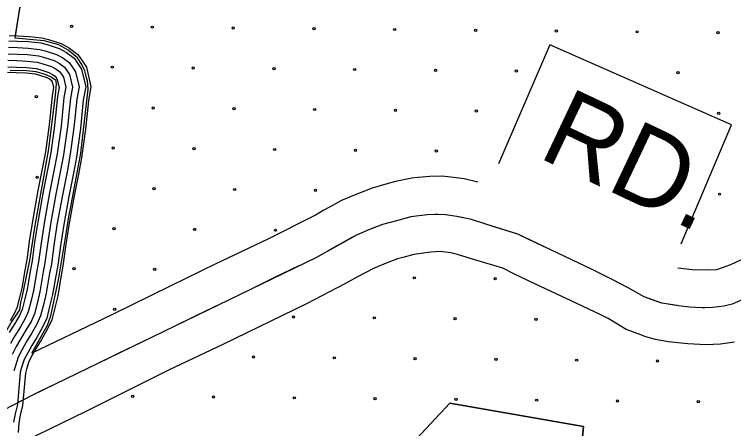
# Model space of a CAD drawing. Extents: x 1788175 to 1969470, y 584502 to 738744.
# Drawn here: x 1858857 to 1862280, y 640716 to 642689 of the extents above; entities that cross this region are included whole.
import ezdxf

# ---------------------------------------------------------------- set-up
doc = ezdxf.new("R2010")
doc.units = 0
for name, color, linetype in [('DESIGN - EROSION CONTROL - Devices', 7, 'Continuous'), ('DESIGN - ROW - Right-of-Way and Easement Labels', 7, 'Continuous'), ('DESIGN - SCRATCH - User 1', 7, 'Continuous'), ('DESIGN - SHEET - Corner Text', 7, 'Continuous'), ('SURVEY - DRAINAGE - Bridges', 7, 'Continuous'), ('SURVEY - TRANSPORTATION - Roads', 7, 'Continuous')]:
    doc.layers.add(name, color=color, linetype=linetype)

msp = doc.modelspace()

# ---------------------------------------------------------------- linework, layer by layer
at = {"layer": 'DESIGN - EROSION CONTROL - Devices'}
for centre in [(1859129.2, 642631.5), (1859513.8, 642627.8), (1859898.3, 642624), (1860282.9, 642620.3), (1860667.4, 642616.6), (1861052, 642612.8), (1861436.5, 642609.1), (1861821.1, 642605.4), (1862205.6, 642601.6), (1859323.4, 642437.4), (1859707.9, 642433.6), (1860092.5, 642429.9), (1860477, 642426.2), (1860861.6, 642422.4), (1861246.1, 642418.7), (1862015.2, 642411.2), (1858961.6, 642297.2), (1859517.5, 642243.2), (1859902.1, 642239.5), (1860286.6, 642235.8), (1860671.2, 642232), (1861055.7, 642228.3), (1862209.4, 642217.1), (1859327.1, 642052.8), (1859711.7, 642049.1), (1860096.2, 642045.3), (1860480.8, 642041.6), (1860865.3, 642037.9), (1858965.4, 641912.7), (1859521.2, 641858.7), (1859905.8, 641854.9), (1860290.4, 641851.2), (1862213.1, 641832.5), (1859330.8, 641668.3), (1859715.4, 641664.5), (1860099.9, 641660.8), (1859140.4, 641477.8), (1859525, 641474.1), (1860760.5, 641433.9), (1861145.1, 641430.2), (1859334.6, 641283.7), (1860185.6, 641247.3), (1860570.1, 641243.5), (1860954.7, 641239.8), (1861339.2, 641236.1), (1859995.2, 641056.9), (1860379.7, 641053.1), (1860764.3, 641049.4), (1861148.8, 641045.7), (1861533.4, 641041.9), (1861917.9, 641038.2), (1859420.2, 640870.2), (1859804.8, 640866.5), (1860189.3, 640862.7), (1860573.9, 640859), (1860958.4, 640855.3), (1861343, 640851.5), (1861727.5, 640847.8), (1862112.1, 640844)]:
    msp.add_circle(centre, 5.28, dxfattribs=at)
at = {"layer": 'DESIGN - SCRATCH - User 1'}
for points in [[(1858860.4, 642574.7), (1858948.5, 643124.4), (1861186.6, 642868.1), (1861367.5, 643750.5), (1861849.1, 643760.2), (1861814.7, 643366), (1862813.7, 643195.3), (1862705.6, 641993.2), (1863747.9, 641904.4), (1863773.6, 642104.1), (1864163.3, 642141.8), (1864411.1, 642129.7), (1864507, 642115.6), (1864688.8, 642067.5), (1864776.7, 642045.4), (1864986.5, 642027.2), (1865252.4, 642095.1), (1865418.2, 642095), (1865670, 642066.8), (1866623, 641886.1), (1867817.6, 641747.5), (1867775.5, 641452.3), (1869221.6, 641289.6), (1869343, 641265.8)], [(1858940.4, 641075.1), (1859014.4, 641208.5), (1859030.6, 641252.7), (1859066.7, 641425.3), (1859089.6, 641558.1), (1859102.8, 641643), (1859117.6, 641733.7), (1859124.2, 641764.7), (1859174, 642028.2), (1859209, 642333.1), (1859205.6, 642372.6), (1859201.1, 642386.1), (1859197.7, 642400.8), (1859193.2, 642420), (1859177.4, 642450.5), (1859157.1, 642482.1), (1859113.1, 642518.2), (1859068, 642543.1), (1858999.2, 642563.4), (1858860.4, 642574.7)], [(1862031.2, 641596.2), (1862270.5, 642163.1), (1861406.1, 642544.3), (1861161.9, 641977.4)], [(1858837.6, 642421.9), (1858902.8, 642423.7), (1858959.2, 642416.6), (1859001.4, 642404.3), (1859031.4, 642391.9), (1859052.5, 642377.8), (1859056.7, 642357.7), (1859050.8, 642303.8), (1859019, 642048.2), (1858996.2, 641914.2), (1858953.9, 641683.2), (1858929.2, 641515.8), (1858894.9, 641348.2), (1858886.8, 641315.9), (1858881.4, 641281.8), (1858865.3, 641257.6), (1858844.7, 641228.4), (1858814.7, 641175.5), (1858768.9, 641076.8), (1858751.3, 641025.7), (1858746.2, 640971.5)], [(1861063.3, 641890.3), (1860998.3, 641905.1), (1860934.7, 641914.2), (1860892.2, 641917.8), (1860834.3, 641917), (1860779, 641911.4), (1860748.7, 641908.7), (1860671.7, 641893), (1860624.6, 641880.2), (1860559.7, 641861.8), (1860486.2, 641833), (1860413.6, 641802.3), (1860356.3, 641770.4), (1860330, 641756.1), (1860289.8, 641733.2), (1860060.3, 641616.1), (1859816.5, 641500), (1859602.1, 641396.4), (1859321.6, 641257.9), (1859165.7, 641183.6), (1858940.4, 641075.1)], [(1861534.6, 641312.3), (1861334.2, 641406.2), (1861237, 641452), (1861182.3, 641480.6), (1861052.7, 641518.6), (1860965.3, 641545), (1860933.7, 641553.7), (1860883.7, 641559.1), (1860839.3, 641556.9), (1860757.9, 641544.4), (1860712.4, 641533), (1860680.3, 641524.6), (1860635, 641507.5), (1860566.1, 641478.9), (1860490.1, 641439.5), (1860429.9, 641405.9), (1860246.8, 641310.7), (1859848.8, 641116.5), (1859594.4, 640996.2), (1859194.4, 640796), (1858965.2, 640684.1), (1858867.2, 640633.8)], [(1862337.5, 641528.7), (1862265.1, 641495.7), (1862199.2, 641472.6), (1862154, 641470.6), (1862082.4, 641471.9), (1862014.6, 641479.9)], [(1862283.7, 641128.2), (1862217, 641118.2), (1862148.1, 641114.9), (1862062.5, 641119.5), (1861969, 641128.5), (1861909, 641139.9), (1861862.5, 641152.4), (1861825.8, 641167.7), (1861768.4, 641187.4), (1861720.3, 641218.4), (1861682.9, 641240.8), (1861648, 641258.3), (1861534.5, 641312.3)], [(1859795.1, 639622.3), (1860930.3, 640837.2), (1861565.6, 640726.8), (1861480.6, 639818.3), (1863039.1, 639589.2), (1862875.9, 638524.8), (1862560.1, 638300.5)]]:
    msp.add_lwpolyline(points, dxfattribs=at)
at = {"layer": 'DESIGN - SHEET - Corner Text'}
for points in [[(1862505.7, 641410.5), (1862273.8, 641308.6), (1862233.8, 641298.6), (1862179.8, 641292.7), (1862129.9, 641290.7), (1862069.9, 641294.7), (1862018, 641300.8), (1861938.1, 641312.8), (1861854.2, 641342.9), (1861778.3, 641387), (1861698.4, 641427.1), (1861604.5, 641475.1), (1861253, 641641.5), (1861101.2, 641689.6), (1861033.3, 641711.6), (1860963.3, 641725.7), (1860909.4, 641733.7), (1860874.6, 641735.8), (1860821.5, 641733.8), (1860743.5, 641723.8), (1860675.6, 641705.9), (1860609.6, 641687.9), (1860547.6, 641663.9), (1860485.6, 641638), (1860291.6, 641530), (1858945.9, 640876.5), (1858758, 640780.6)], [(1860858.8, 641735.2), (1860821.5, 641733.8), (1860743.5, 641723.8), (1860728, 641719.7)], [(1860989.7, 641720.4), (1860963.3, 641725.7), (1860909.4, 641733.7), (1860874.6, 641735.8), (1860858.8, 641735.2)], [(1860584.1, 641678), (1860547.6, 641663.9), (1860485.6, 641638), (1860463.2, 641625.5)], [(1861259.2, 641638.5), (1861253, 641641.5), (1861133.7, 641679.3)], [(1860463.2, 641625.5), (1860347.8, 641561.3)], [(1861378.5, 641582.1), (1861259.2, 641638.5)], [(1861633, 641460.6), (1861604.5, 641475.1), (1861514.1, 641517.9)], [(1860214.6, 641492.6), (1860095.8, 641434.9)], [(1861750.7, 641400.8), (1861698.4, 641427.1), (1861633, 641460.6)], [(1860095.8, 641434.9), (1859977.1, 641377.3)], [(1859842.1, 641311.7), (1859723.4, 641254.1)], [(1862011.5, 641301.8), (1861938.1, 641312.8), (1861883.7, 641332.3)], [(1862142.9, 641291.2), (1862129.9, 641290.7), (1862069.9, 641294.7), (1862018, 641300.8), (1862011.5, 641301.8)], [(1859723.4, 641254.1), (1859604.7, 641196.4)], [(1859469.7, 641130.9), (1859351, 641073.2)], [(1859351, 641073.2), (1859232.2, 641015.6)], [(1859097.3, 640950.1), (1858978.6, 640892.4)], [(1858978.6, 640892.4), (1858945.9, 640876.5), (1858860.7, 640833)]]:
    msp.add_lwpolyline(points, dxfattribs=at)
at = {"layer": 'SURVEY - DRAINAGE - Bridges'}
for points in [[(1858863.2, 642589.8), (1858948.5, 643124.4), (1861186.6, 642868.1), (1861367.5, 643750.5), (1861849.1, 643760.2), (1861814.7, 643366), (1862813.7, 643195.3), (1862705.6, 641993.2), (1863747.9, 641904.4), (1863773.6, 642104.1), (1864163.3, 642141.8), (1864411.1, 642129.7), (1864507, 642115.6), (1864688.8, 642067.5), (1864776.7, 642045.4), (1864986.5, 642027.2), (1865252.4, 642095.1), (1865418.2, 642095), (1865670, 642066.8), (1866623, 641886.1)], [(1862563.1, 638302.4), (1862875.9, 638524.8), (1863039.1, 639589.2), (1861480.6, 639818.3), (1861565.6, 640726.8), (1860930.3, 640837.2), (1859803.6, 639630.9)]]:
    msp.add_lwpolyline(points, dxfattribs=at)
at = {"layer": 'SURVEY - TRANSPORTATION - Roads'}
for points in [[(1858831.6, 642588.1), (1858873.8, 642586.1), (1858926.7, 642583.9), (1858987.5, 642576.9), (1859019.7, 642568.8), (1859079.9, 642549.4), (1859118.7, 642528.5), (1859158.9, 642498.2), (1859181.4, 642466), (1859200.3, 642437.5), (1859221.7, 642344.5), (1859209.5, 642277.1), (1859196.2, 642142.3), (1859176.8, 642004.9), (1859162.3, 641928.5), (1859140.2, 641816.9), (1859116.4, 641684.6), (1859100.6, 641582.5), (1859088.2, 641490.6), (1859079.6, 641447), (1859063.5, 641349.1), (1859050.6, 641297.7), (1859034.7, 641234.3), (1859013.8, 641187.5), (1858986.8, 641140.4), (1858961.1, 641098.8), (1858942.5, 641065.4), (1858926.5, 641035.1), (1858915.2, 640999.6), (1858909.8, 640980.7), (1858895.8, 640826.5), (1858884.8, 640780.7), (1858878, 640743.6), (1858874.7, 640697.4)], [(1858830.6, 642563.4), (1858872.7, 642561.4), (1858924.8, 642559.3), (1858983, 642552.5), (1859012.9, 642545), (1859070.2, 642526.6), (1859105.3, 642507.6), (1859140.9, 642480.9), (1859160.9, 642452.1), (1859177.2, 642427.6), (1859196.5, 642343.9), (1859185, 642280.6), (1859171.6, 642145.2), (1859152.4, 642008.9), (1859138, 641933.2), (1859115.9, 641821.5), (1859092, 641688.7), (1859076.1, 641586), (1859063.8, 641494.7), (1859055.3, 641451.5), (1859039.3, 641354.2), (1859026.6, 641303.7), (1859011.2, 641242.4), (1858991.7, 641198.7), (1858965.6, 641153), (1858939.8, 641111.3), (1858920.8, 641077.2), (1858903.6, 641044.7), (1858891.5, 641006.7), (1858885.4, 640985.2), (1858871.3, 640830.5), (1858860.6, 640785.8), (1858853.5, 640746.7)], [(1858829.3, 642532.4), (1858871.3, 642530.4), (1858922.3, 642528.3), (1858977.5, 642521.9), (1859004.4, 642515.2), (1859058, 642497.9), (1859088.5, 642481.5), (1859118.3, 642459.1), (1859135.3, 642434.7), (1859148.3, 642415.1), (1859164.9, 642343.2), (1859154.2, 642284.9), (1859140.8, 642148.9), (1859121.8, 642014), (1859107.6, 641939.1), (1859085.5, 641827.2), (1859061.4, 641693.8), (1859045.4, 641590.4), (1859033.2, 641499.8), (1859024.8, 641457), (1859008.9, 641360.5), (1858996.5, 641311.2), (1858981.8, 641252.6), (1858964, 641212.7), (1858939, 641168.9), (1858913, 641127), (1858893.5, 641092), (1858874.9, 641056.7), (1858861.9, 641015.7), (1858854.8, 640991)], [(1858826.7, 642470.5), (1858868.6, 642468.5), (1858917.5, 642466.5), (1858966.3, 642460.8), (1858987.3, 642455.5), (1859033.6, 642440.7), (1859055, 642429.1), (1859073.1, 642415.5), (1859084, 642399.8), (1859090.4, 642390.2), (1859101.6, 642341.7), (1859092.8, 642293.5), (1859079.3, 642156.3), (1859060.6, 642024.1), (1859046.7, 641950.9), (1859024.5, 641838.7), (1859000.3, 641704), (1858984.1, 641599.3), (1858972, 641509.9), (1858963.8, 641468), (1858948.1, 641373.1), (1858936.4, 641326.3), (1858923, 641272.9), (1858908.7, 641240.8), (1858885.7, 641200.6), (1858859.6, 641158.4), (1858839, 641121.5)], [(1858828, 642501.5), (1858870, 642499.4), (1858919.9, 642497.4), (1858971.9, 642491.4), (1858995.8, 642485.4), (1859045.8, 642469.3), (1859071.7, 642455.3), (1859095.7, 642437.3), (1859109.7, 642417.3), (1859119.3, 642402.7), (1859133.2, 642342.5), (1859123.5, 642289.2), (1859110.1, 642152.6), (1859091.2, 642019.1), (1859077.1, 641945), (1859055, 641833), (1859030.9, 641698.9), (1859014.7, 641594.9), (1859002.6, 641504.8), (1858994.3, 641462.5), (1858978.5, 641366.8), (1858966.4, 641318.8), (1858952.4, 641262.7), (1858936.4, 641226.7), (1858912.3, 641184.7), (1858886.3, 641142.7), (1858866.3, 641106.7), (1858846.2, 641068.7)], [(1858828, 642501.5), (1858870, 642499.4), (1858919.9, 642497.4), (1858971.9, 642491.4), (1858995.8, 642485.4), (1859045.8, 642469.3), (1859071.7, 642455.3), (1859095.7, 642437.3), (1859109.7, 642417.3), (1859119.3, 642402.7), (1859133.2, 642342.5), (1859123.5, 642289.2), (1859110.1, 642152.6), (1859091.2, 642019.1), (1859077.1, 641945), (1859055, 641833), (1859030.9, 641698.9), (1859014.7, 641594.9), (1859002.6, 641504.8), (1858994.3, 641462.5), (1858978.5, 641366.8), (1858966.4, 641318.8), (1858952.4, 641262.7), (1858936.4, 641226.7), (1858912.3, 641184.7), (1858886.3, 641142.7), (1858866.3, 641106.7), (1858846.2, 641068.7)], [(1858825.4, 642439.5), (1858867.2, 642437.5), (1858915.1, 642435.6), (1858960.7, 642430.3), (1858978.8, 642425.7), (1859021.4, 642412), (1859038.2, 642403), (1859050.5, 642393.7), (1859058.4, 642382.4), (1859061.4, 642377.8), (1859069.9, 642341), (1859062.1, 642297.8), (1859048.5, 642160), (1859030, 642029.2), (1859016.3, 641956.8), (1858994.1, 641844.5), (1858969.7, 641709.2), (1858953.4, 641603.8), (1858941.5, 641515), (1858933.3, 641473.6), (1858917.7, 641379.4), (1858906.3, 641333.9), (1858893.6, 641283.1), (1858881, 641254.8), (1858859.1, 641216.5), (1858832.8, 641174.1)], [(1858824.4, 642413.8), (1858866.1, 642411.8), (1858913.1, 642409.9), (1858956.1, 642404.9), (1858971.7, 642401), (1859011.2, 642388.3), (1859024.3, 642381.2), (1859031.8, 642375.6), (1859037.1, 642367.9), (1859037.4, 642367.5), (1859043.7, 642340.4), (1859036.6, 642301.4), (1859022.9, 642163), (1859004.6, 642033.4), (1858991, 641961.7), (1858968.8, 641849.2), (1858944.3, 641713.4), (1858927.9, 641607.4), (1858916.1, 641519.2), (1858908, 641478.2), (1858892.5, 641384.6), (1858881.4, 641340.1), (1858869.2, 641291.5), (1858858, 641266.5), (1858837, 641229.6)]]:
    msp.add_lwpolyline(points, dxfattribs=at)

# ---------------------------------------------------------------- texts
at = {"layer": 'DESIGN - ROW - Right-of-Way and Easement Labels'}
msp.add_text('RD.', height=370, rotation=334.6793, dxfattribs=at).set_placement((1861341.9, 642011.4))

doc.saveas('drawing.dxf')
